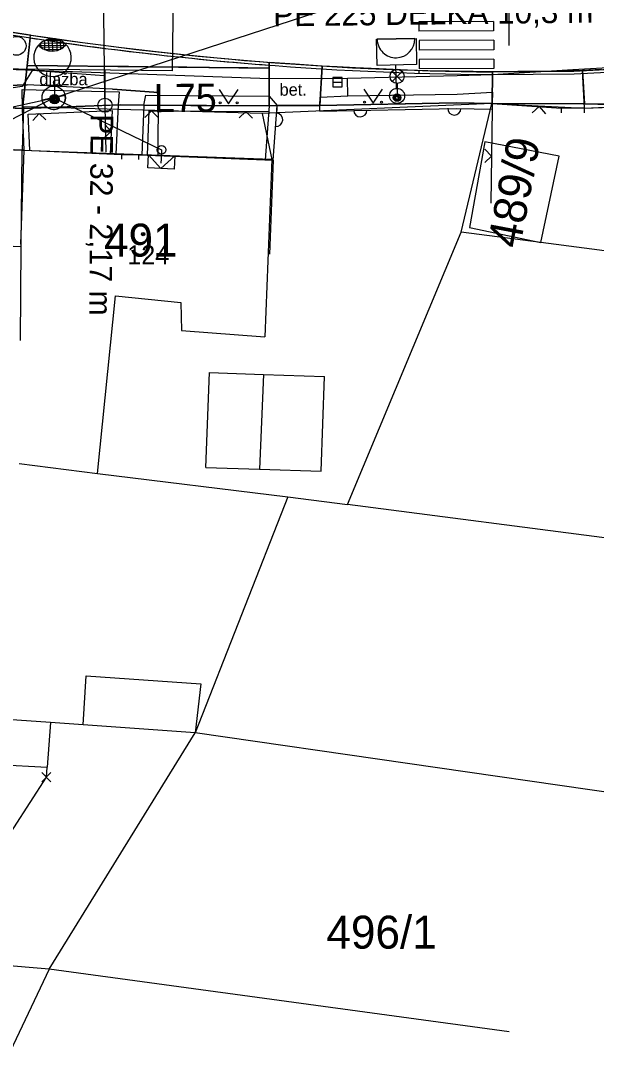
# Model space of a CAD drawing. Extents: x -643342 to -638635, y -1201752 to -1189948.
# Drawn here: x -639474.5 to -639444, y -1192780.3 to -1192725.5 of the extents above; entities that cross this region are included whole.
import ezdxf

# ---------------------------------------------------------------- set-up
doc = ezdxf.new("R2010")
doc.units = 0
for name, color, linetype in [('2', 7, 'Continuous'), ('IS_EL_NN_NADZEMNÍ', 7, 'Continuous'), ('IS_EL_NN_PODZEMNÍ', 7, 'Continuous'), ('IS_PLYN_STL', 7, 'Continuous'), ('IS_TELEF_MISTNI_ZAMERENO', 7, 'Continuous'), ('K-HRANICE_KN', 7, 'Continuous'), ('K-SLUCKOVE CARY', 7, 'Continuous'), ('K-ČÍSLA_PARCEL', 7, 'Continuous'), ('N-HECTOMETRY', 7, 'Continuous'), ('N-OBVOD STAVBY 06', 7, 'Continuous'), ('N-SILNICE', 7, 'Continuous'), ('N-SRAFY_PLOCHY', 7, 'Continuous'), ('N-vo', 7, 'Continuous'), ('RWE_STL_PRIPOJKY', 7, 'Continuous'), ('RWE_STL_RADY', 7, 'Continuous'), ('tomaštík - Džuganovi - Vrstva 36', 7, 'Continuous'), ('Vrstva 13', 7, 'Continuous'), ('Vrstva 46', 7, 'Continuous'), ('Z-budovy', 7, 'Continuous'), ('Z-hrany_a_čáry', 7, 'Continuous'), ('Z-popisy', 7, 'Continuous'), ('Z-sloupy', 7, 'Continuous'), ('Z-vchody_vjezdy', 7, 'Continuous'), ('Z-VO_rozhlas', 7, 'Continuous'), ('Z-značky', 7, 'Continuous'), ('Z-šachty_poklopy', 7, 'Continuous')]:
    doc.layers.add(name, color=color, linetype=linetype)

msp = doc.modelspace()

# ---------------------------------------------------------------- linework, layer by layer
for p, q in [((-639473.463, -1192726.979), (-639473.468, -1192726.737)), ((-639473.425, -1192765.985), (-639472.935, -1192765.495)), ((-639473.425, -1192765.495), (-639472.935, -1192765.985))]:
    msp.add_line(p, q)
at = {"layer": '2'}
msp.add_circle((-639470.065, -1192730.039), 0.375, dxfattribs=at)
at = {"layer": 'IS_EL_NN_NADZEMNÍ'}
for p, q in [((-639472.79, -1192729.64), (-639435.08, -1192717.37)), ((-639500.78, -1192735.77), (-639472.79, -1192729.64))]:
    msp.add_line(p, q, dxfattribs=at)
for points in [[(-639473.397, -1192729.763), (-639472.186, -1192729.498)], [(-639472.186, -1192729.498), (-639473.397, -1192729.763)], [(-639467.759, -1192732.667), (-639467.093, -1192733.4), (-639466.361, -1192732.734)], [(-639467.071, -1192732.644), (-639467.093, -1192733.114)]]:
    msp.add_lwpolyline(points, dxfattribs=at)
for centre, radius in [((-639472.79, -1192729.64), 0.62), ((-639467.06, -1192732.41), 0.235)]:
    msp.add_circle(centre, radius, dxfattribs=at)
for centre, radius, start, end in [((-639472.79, -1192729.64), 0.62, 191.4426, 12.3616), ((-639472.779, -1192729.625), 0.606, 11.1605, 12.0847)]:
    msp.add_arc(centre, radius, start, end, dxfattribs=at)
at = {"layer": 'IS_EL_NN_PODZEMNÍ'}
for p, q in [((-639472.79, -1192729.64), (-639477.8, -1192732.23)), ((-639472.79, -1192729.64), (-639467.06, -1192732.41)), ((-639467.06, -1192732.41), (-639467.06, -1192732.7))]:
    msp.add_line(p, q, dxfattribs=at)
msp.add_lwpolyline([(-639467.759, -1192732.667), (-639466.361, -1192732.734), (-639466.394, -1192733.433), (-639467.792, -1192733.367)], close=True, dxfattribs=at)
at = {"layer": 'IS_PLYN_STL'}
msp.add_line((-639470.1, -1192728.47), (-639470.02, -1192732.54), dxfattribs=at)
for points in [[(-639470.24, -1192716.66), (-639470.23, -1192717.78), (-639470.19, -1192720.9), (-639470.11, -1192728.12), (-639470.1, -1192728.47)], [(-639470.1, -1192728.47), (-639473.94, -1192728.19), (-639474.47, -1192729.04), (-639477.26, -1192729.45), (-639477.51, -1192732.27), (-639477.52, -1192732.37)]]:
    msp.add_lwpolyline(points, dxfattribs=at)
at = {"layer": 'IS_TELEF_MISTNI_ZAMERENO'}
for p, q in [((-639474.2, -1192728.95), (-639477.41, -1192729.08)), ((-639477.41, -1192729.08), (-639474.2, -1192728.95)), ((-639469.66, -1192729.19), (-639474.2, -1192728.95)), ((-639467.23, -1192729.37), (-639469.66, -1192729.19)), ((-639469.66, -1192729.19), (-639467.23, -1192729.37)), ((-639467.24, -1192732.71), (-639467.23, -1192729.37))]:
    msp.add_line(p, q, dxfattribs=at)
at = {"layer": 'K-HRANICE_KN'}
for p, q in [((-639474.39, -1192730.12), (-639474.46, -1192732.44)), ((-639461.71, -1192730.47), (-639474.39, -1192730.12)), ((-639449.52, -1192729.95), (-639461.71, -1192730.47)), ((-639451.15, -1192736.79), (-639449.52, -1192729.95)), ((-639449.52, -1192729.95), (-639428.21, -1192730.01)), ((-639449.89, -1192731.98), (-639450.7, -1192736.53)), ((-639445.94, -1192732.75), (-639449.89, -1192731.98)), ((-639474.46, -1192732.44), (-639477.27, -1192732.34)), ((-639474.51, -1192737.54), (-639474.46, -1192732.44)), ((-639461.21, -1192732.93), (-639474.46, -1192732.44)), ((-639446.92, -1192737.34), (-639445.94, -1192732.75)), ((-639457.18, -1192751.25), (-639451.15, -1192736.79)), ((-639446.92, -1192737.34), (-639451.15, -1192736.79)), ((-639450.7, -1192736.53), (-639446.92, -1192737.34)), ((-639474.56, -1192742.54), (-639474.51, -1192737.54)), ((-639420.45, -1192740.76), (-639446.92, -1192737.34)), ((-639474.62, -1192749.07), (-639470.47, -1192749.61)), ((-639470.47, -1192749.61), (-639460.35, -1192750.84)), ((-639460.35, -1192750.84), (-639465.28, -1192763.39)), ((-639460.35, -1192750.84), (-639457.18, -1192751.25)), ((-639422.16, -1192755.8), (-639457.18, -1192751.25)), ((-639472.96, -1192762.84), (-639476.6, -1192762.58)), ((-639471.23, -1192762.96), (-639472.96, -1192762.84)), ((-639465.28, -1192763.39), (-639471.23, -1192762.96)), ((-639473.03, -1192775.94), (-639465.28, -1192763.39)), ((-639423.61, -1192769.39), (-639465.28, -1192763.39)), ((-639473.03, -1192775.94), (-639484.62, -1192774.95)), ((-639473.03, -1192775.94), (-639475.11, -1192780.31)), ((-639448.591, -1192779.28), (-639473.03, -1192775.94))]:
    msp.add_line(p, q, dxfattribs=at)
at = {"layer": 'K-SLUCKOVE CARY'}
for p, q in [((-639461.71, -1192730.47), (-639461.21, -1192732.93)), ((-639461.21, -1192732.93), (-639474.46, -1192732.44)), ((-639461.21, -1192732.93), (-639461.57, -1192742.35)), ((-639477.57, -1192737.43), (-639474.51, -1192737.54)), ((-639470.47, -1192749.61), (-639469.51, -1192740.17)), ((-639469.51, -1192740.17), (-639466.04, -1192740.52)), ((-639466.04, -1192740.52), (-639466, -1192742)), ((-639466, -1192742), (-639461.57, -1192742.35)), ((-639464.7, -1192749.28), (-639464.52, -1192744.24)), ((-639464.52, -1192744.24), (-639461.65, -1192744.34)), ((-639461.65, -1192744.34), (-639461.85, -1192749.38)), ((-639461.65, -1192744.34), (-639458.41, -1192744.46)), ((-639458.59, -1192749.49), (-639458.41, -1192744.46)), ((-639464.7, -1192749.28), (-639461.85, -1192749.38)), ((-639461.85, -1192749.38), (-639458.59, -1192749.49)), ((-639471.23, -1192762.96), (-639471.07, -1192760.35)), ((-639471.07, -1192760.35), (-639464.98, -1192760.78)), ((-639464.98, -1192760.78), (-639465.28, -1192763.39)), ((-639472.96, -1192762.84), (-639473.14, -1192765.21)), ((-639476.63, -1192765.03), (-639473.14, -1192765.21)), ((-639473.18, -1192765.74), (-639473.14, -1192765.21)), ((-639476.21, -1192770.44), (-639473.18, -1192765.74))]:
    msp.add_line(p, q, dxfattribs=at)
at = {"layer": 'N-HECTOMETRY'}
msp.add_line((-639461.34, -1192728.07), (-639474.204, -1192727.926), dxfattribs=at)
msp.add_lwpolyline([(-639485.643, -1192729.811), (-639485.02, -1192729.83), (-639477.09, -1192730.07), (-639474.45, -1192730.22), (-639469.37, -1192730.01), (-639468.01, -1192730.03), (-639461.34, -1192730.07)], dxfattribs=at)
at = {"layer": 'N-OBVOD STAVBY 06'}
msp.add_lwpolyline([(-639442.093, -1192730.086), (-639444.602, -1192729.964), (-639449.49, -1192729.94), (-639451.41, -1192729.91), (-639458.66, -1192730.055), (-639461.34, -1192730.07), (-639468.01, -1192730.03), (-639469.225, -1192730.012), (-639469.225, -1192730.012), (-639474.45, -1192730.22), (-639477.09, -1192730.07)], dxfattribs=at)
at = {"layer": 'N-SILNICE'}
for p, q in [((-639474.45, -1192730.22), (-639474.03, -1192726.309)), ((-639461.34, -1192730.07), (-639461.34, -1192727.76)), ((-639458.66, -1192730.05), (-639458.53, -1192727.954)), ((-639453.385, -1192728.188), (-639453.389, -1192728.339)), ((-639449.48, -1192729.34), (-639449.48, -1192728.264)), ((-639444.59, -1192730.2), (-639444.692, -1192728.196)), ((-639449.48, -1192729.34), (-639449.49, -1192729.94)), ((-639449.49, -1192729.94), (-639444.59, -1192730.2)), ((-639444.59, -1192730.2), (-639430.08, -1192729.525))]:
    msp.add_line(p, q, dxfattribs=at)
for points in [[(-639449.506, -1192728.264), (-639445.155, -1192728.22), (-639436.395, -1192727.775), (-639431.89, -1192727.55), (-639421.129, -1192726.371), (-639420.387, -1192726.282)], [(-639449.504, -1192728.414), (-639445.15, -1192728.37), (-639436.387, -1192727.925), (-639431.878, -1192727.7), (-639421.112, -1192726.52), (-639420.369, -1192726.431)], [(-639461.34, -1192729.766), (-639461.34, -1192730.07), (-639458.66, -1192730.05)], [(-639458.66, -1192730.05), (-639456.402, -1192730.006), (-639454.103, -1192729.962), (-639452.517, -1192729.931), (-639451.567, -1192729.918), (-639450.709, -1192729.923), (-639449.49, -1192729.94)]]:
    msp.add_lwpolyline(points, dxfattribs=at)
for radius in [172.655, 172.805]:
    msp.add_arc((-639448.08, -1192555.615), radius, 260.78413, 269.52653, dxfattribs=at)
at = {"layer": 'N-SRAFY_PLOCHY'}
for p, q in [((-639475.38, -1192726.098), (-639474.24, -1192726.276)), ((-639474.03, -1192726.309), (-639474.948, -1192726.167)), ((-639474.45, -1192730.22), (-639474.03, -1192726.309)), ((-639474.24, -1192726.276), (-639472.856, -1192726.483)), ((-639474.046, -1192726.458), (-639474.204, -1192727.926)), ((-639472.856, -1192726.483), (-639471.261, -1192726.707)), ((-639471.261, -1192726.707), (-639469.194, -1192726.974)), ((-639469.194, -1192726.974), (-639467.35, -1192727.191)), ((-639467.35, -1192727.191), (-639465.727, -1192727.366)), ((-639465.727, -1192727.366), (-639463.737, -1192727.558)), ((-639463.737, -1192727.558), (-639461.254, -1192727.766)), ((-639474.204, -1192727.926), (-639474.45, -1192730.22)), ((-639471.029, -1192727.962), (-639474.204, -1192727.926)), ((-639474.204, -1192727.926), (-639461.34, -1192728.07)), ((-639468.821, -1192727.986), (-639471.029, -1192727.962)), ((-639466.827, -1192728.009), (-639468.821, -1192727.986)), ((-639465.721, -1192728.021), (-639466.827, -1192728.009)), ((-639464.506, -1192728.035), (-639465.721, -1192728.021)), ((-639463.354, -1192728.048), (-639464.506, -1192728.035)), ((-639462.477, -1192728.057), (-639463.354, -1192728.048)), ((-639461.34, -1192728.07), (-639462.477, -1192728.057)), ((-639459.96, -1192727.861), (-639461.34, -1192727.76)), ((-639461.34, -1192727.76), (-639461.34, -1192730.07)), ((-639461.34, -1192728.07), (-639461.34, -1192727.911)), ((-639461.34, -1192730.07), (-639461.34, -1192728.07)), ((-639461.254, -1192727.766), (-639458.603, -1192727.949)), ((-639458.53, -1192727.954), (-639459.96, -1192727.861)), ((-639458.66, -1192730.05), (-639458.53, -1192727.954)), ((-639458.53, -1192727.954), (-639458.66, -1192730.05)), ((-639458.603, -1192727.949), (-639456.993, -1192728.04)), ((-639457.735, -1192728), (-639458.53, -1192727.954)), ((-639456.757, -1192728.052), (-639457.735, -1192728)), ((-639456.993, -1192728.04), (-639454.617, -1192728.146)), ((-639455.501, -1192728.111), (-639456.757, -1192728.052)), ((-639453.989, -1192728.169), (-639455.501, -1192728.111)), ((-639454.617, -1192728.146), (-639451.972, -1192728.226)), ((-639452.912, -1192728.203), (-639453.989, -1192728.169)), ((-639451.791, -1192728.23), (-639452.912, -1192728.203)), ((-639451.972, -1192728.226), (-639449.506, -1192728.264)), ((-639450.5, -1192728.253), (-639451.791, -1192728.23)), ((-639449.48, -1192728.264), (-639450.5, -1192728.253)), ((-639449.506, -1192728.264), (-639447.598, -1192728.244)), ((-639449.48, -1192728.264), (-639449.49, -1192729.94)), ((-639449.49, -1192729.94), (-639449.48, -1192728.264)), ((-639448.137, -1192728.25), (-639449.48, -1192728.264)), ((-639446.073, -1192728.229), (-639448.137, -1192728.25)), ((-639447.598, -1192728.244), (-639445.155, -1192728.22)), ((-639444.692, -1192728.196), (-639446.073, -1192728.229)), ((-639445.155, -1192728.22), (-639442.994, -1192728.11)), ((-639443.693, -1192728.146), (-639444.692, -1192728.196)), ((-639444.692, -1192728.196), (-639444.602, -1192729.964)), ((-639444.602, -1192729.964), (-639444.692, -1192728.196)), ((-639455.285, -1192729.985), (-639453.259, -1192729.946)), ((-639453.259, -1192729.946), (-639451.776, -1192729.917)), ((-639451.776, -1192729.917), (-639450.537, -1192729.924)), ((-639450.537, -1192729.924), (-639449.49, -1192729.94)), ((-639449.49, -1192729.94), (-639444.602, -1192729.964)), ((-639475.245, -1192730.175), (-639474.45, -1192730.22)), ((-639474.45, -1192730.22), (-639472.469, -1192730.138)), ((-639472.469, -1192730.138), (-639470.661, -1192730.063)), ((-639470.661, -1192730.063), (-639469.37, -1192730.01)), ((-639469.37, -1192730.01), (-639468.01, -1192730.03)), ((-639468.01, -1192730.03), (-639465.512, -1192730.045)), ((-639465.512, -1192730.045), (-639463.674, -1192730.056)), ((-639463.674, -1192730.056), (-639461.34, -1192730.07)), ((-639461.34, -1192730.07), (-639458.66, -1192730.05)), ((-639458.66, -1192730.05), (-639457.341, -1192730.025)), ((-639457.341, -1192730.025), (-639455.285, -1192729.985)), ((-639444.602, -1192729.964), (-639443.041, -1192729.968))]:
    msp.add_line(p, q, dxfattribs=at)
for start, end in [(261.35759, 261.63004), (261.63004, 265.59899)]:
    msp.add_arc((-639448.08, -1192555.615), 172.805, start, end, dxfattribs=at)
at = {"layer": 'N-vo'}
for p, q in [((-639472.425, -1192726.606), (-639473.286, -1192726.612)), ((-639473.286, -1192726.612), (-639473.279, -1192727.078)), ((-639473.085, -1192726.548), (-639473.054, -1192727.134)), ((-639472.608, -1192726.55), (-639473.064, -1192726.556)), ((-639472.863, -1192726.543), (-639472.851, -1192727.161)), ((-639472.598, -1192727.147), (-639472.608, -1192726.55)), ((-639472.417, -1192727.062), (-639472.425, -1192726.606)), ((-639473.607, -1192726.869), (-639472.146, -1192726.846)), ((-639473.468, -1192726.737), (-639472.271, -1192726.715)), ((-639472.266, -1192726.957), (-639473.444, -1192726.979)), ((-639473.279, -1192727.078), (-639472.417, -1192727.062)), ((-639473.054, -1192727.134), (-639472.598, -1192727.147)), ((-639472.271, -1192726.715), (-639472.266, -1192726.957)), ((-639472.749, -1192728.503), (-639472.741, -1192729.724)), ((-639473.188, -1192728.971), (-639472.338, -1192728.965))]:
    msp.add_line(p, q, dxfattribs=at)
for centre, start, end in [((-639472.852, -1192727.508), 138.1032, 137.2554), ((-639472.875, -1192726.16), 223.3072, 319.2149)]:
    msp.add_arc(centre, 1, start, end, dxfattribs=at)
at = {"layer": 'RWE_STL_PRIPOJKY'}
msp.add_line((-639470.075, -1192728.172), (-639470.065, -1192730.039), dxfattribs=at)
at = {"layer": 'RWE_STL_RADY'}
msp.add_lwpolyline([(-639456.391, -1192717.157), (-639456.89, -1192717.146), (-639457.119, -1192717.369), (-639466.356, -1192717.248), (-639466.499, -1192728.212), (-639484.493, -1192728.011), (-639503.164, -1192726.268), (-639506.439, -1192723.649), (-639519.474, -1192721.668)], dxfattribs=at)
at = {"layer": 'Vrstva 13'}
msp.add_lwpolyline([(-639448.591, -1192726.865), (-639448.591, -1192721.865)], dxfattribs=at)
at = {"layer": 'Z-budovy'}
for p, q in [((-639474.36, -1192732.42), (-639474.88, -1192732.41)), ((-639474.532, -1192737.417), (-639474.36, -1192732.42)), ((-639474.532, -1192737.417), (-639474.36, -1192732.42)), ((-639474.36, -1192732.42), (-639469.17, -1192732.66)), ((-639469.17, -1192732.66), (-639468.26, -1192732.68)), ((-639468.26, -1192732.68), (-639461.133, -1192732.956)), ((-639461.133, -1192732.956), (-639461.326, -1192737.952))]:
    msp.add_line(p, q, dxfattribs=at)
at = {"layer": 'Z-hrany_a_čáry'}
for p, q in [((-639449.422, -1192725.588), (-639453.387, -1192725.605)), ((-639453.387, -1192725.605), (-639453.385, -1192726.105)), ((-639449.42, -1192726.088), (-639453.385, -1192726.105)), ((-639449.422, -1192725.588), (-639449.42, -1192726.088)), ((-639449.418, -1192726.588), (-639453.383, -1192726.605)), ((-639453.383, -1192726.605), (-639453.38, -1192727.105)), ((-639449.418, -1192726.588), (-639449.416, -1192727.088)), ((-639449.416, -1192727.088), (-639453.38, -1192727.105)), ((-639449.414, -1192727.588), (-639453.378, -1192727.605)), ((-639453.378, -1192727.605), (-639453.376, -1192728.105)), ((-639449.414, -1192727.588), (-639449.411, -1192728.088)), ((-639432.32, -1192727.5), (-639445.21, -1192728.15)), ((-639461.34, -1192728.63), (-639484.27, -1192727.83)), ((-639449.411, -1192728.088), (-639453.376, -1192728.105)), ((-639445.21, -1192728.15), (-639449.48, -1192728.42)), ((-639457.18, -1192728.62), (-639461.34, -1192728.63)), ((-639461.34, -1192728.63), (-639461.34, -1192728.63)), ((-639461.34, -1192728.63), (-639461.34, -1192729.55)), ((-639451.36, -1192728.47), (-639457.18, -1192728.62)), ((-639457.17, -1192729.54), (-639457.18, -1192728.62)), ((-639449.48, -1192728.42), (-639451.36, -1192728.47)), ((-639474.45, -1192730.22), (-639474.47, -1192729.2)), ((-639474.47, -1192729.2), (-639469.32, -1192729.33)), ((-639469.32, -1192729.33), (-639469.37, -1192730.01)), ((-639451.36, -1192729.45), (-639449.48, -1192729.34)), ((-639449.48, -1192729.34), (-639449.49, -1192729.94)), ((-639468.01, -1192730.03), (-639467.89, -1192729.5)), ((-639467.89, -1192729.5), (-639461.34, -1192729.55)), ((-639461.34, -1192729.55), (-639460.92, -1192730.06)), ((-639458.66, -1192730.05), (-639458.63, -1192729.61)), ((-639458.66, -1192730.05), (-639451.41, -1192729.91)), ((-639458.63, -1192729.61), (-639457.17, -1192729.54)), ((-639457.17, -1192729.54), (-639451.36, -1192729.45)), ((-639451.41, -1192729.91), (-639449.49, -1192729.94)), ((-639449.49, -1192729.94), (-639449.495, -1192730.24)), ((-639449.49, -1192729.94), (-639445.81, -1192730.19)), ((-639444.59, -1192730.2), (-639432.11, -1192729.63)), ((-639474.45, -1192730.22), (-639469.37, -1192730.01)), ((-639474.36, -1192732.42), (-639474.45, -1192730.22)), ((-639474.138, -1192730.507), (-639469.685, -1192730.323)), ((-639473.567, -1192730.483), (-639473.906, -1192730.852)), ((-639473.567, -1192730.483), (-639473.199, -1192730.822)), ((-639469.685, -1192730.323), (-639469.792, -1192732.631)), ((-639469.37, -1192730.01), (-639469.492, -1192732.645)), ((-639468.01, -1192730.03), (-639468.113, -1192732.686)), ((-639461.34, -1192730.07), (-639468.01, -1192730.03)), ((-639467.588, -1192730.333), (-639467.944, -1192730.685)), ((-639467.813, -1192732.697), (-639467.721, -1192730.332)), ((-639467.721, -1192730.332), (-639461.362, -1192730.37)), ((-639467.588, -1192730.333), (-639467.236, -1192730.689)), ((-639462.588, -1192730.363), (-639462.944, -1192730.715)), ((-639462.588, -1192730.363), (-639462.236, -1192730.719)), ((-639461.34, -1192730.07), (-639461.551, -1192732.94)), ((-639460.92, -1192730.06), (-639461.34, -1192730.07)), ((-639461.133, -1192732.956), (-639460.92, -1192730.06)), ((-639458.654, -1192730.35), (-639458.66, -1192730.05)), ((-639458.654, -1192730.35), (-639451.409, -1192730.21)), ((-639451.409, -1192730.21), (-639449.495, -1192730.24)), ((-639449.495, -1192730.24), (-639449.573, -1192735.239)), ((-639446.996, -1192730.109), (-639447.373, -1192730.439)), ((-639446.996, -1192730.109), (-639446.667, -1192730.487)), ((-639474.059, -1192732.434), (-639474.138, -1192730.507)), ((-639469.737, -1192731.436), (-639470.107, -1192731.774)), ((-639469.737, -1192731.436), (-639470.074, -1192731.066)), ((-639449.534, -1192732.74), (-639449.882, -1192732.38)), ((-639449.534, -1192732.74), (-639449.893, -1192733.088))]:
    msp.add_line(p, q, dxfattribs=at)
for centre, start, end in [((-639460.975, -1192730.812), 265.7935, 85.7935), ((-639456.504, -1192730.308), 181.107, 1.107), ((-639451.505, -1192730.208), 179.102, 359.102)]:
    msp.add_arc(centre, 0.35, start, end, dxfattribs=at)
at = {"layer": 'Z-sloupy'}
for radius in [0.25, 0.2, 0.15, 0.1, 0.05]:
    msp.add_circle((-639472.74, -1192729.71), radius, dxfattribs=at)
at = {"layer": 'Z-vchody_vjezdy'}
for p, q in [((-639458.66, -1192730.05), (-639460.92, -1192730.06)), ((-639460.919, -1192730.31), (-639460.92, -1192730.06)), ((-639458.659, -1192730.3), (-639458.66, -1192730.05)), ((-639445.812, -1192730.44), (-639445.81, -1192730.19)), ((-639444.59, -1192730.2), (-639445.81, -1192730.19)), ((-639444.592, -1192730.45), (-639444.59, -1192730.2)), ((-639469.175, -1192732.91), (-639469.17, -1192732.66)), ((-639468.26, -1192732.68), (-639469.17, -1192732.66)), ((-639468.265, -1192732.93), (-639468.26, -1192732.68))]:
    msp.add_line(p, q, dxfattribs=at)
at = {"layer": 'Z-VO_rozhlas'}
for p, q in [((-639454.815, -1192728.77), (-639454.285, -1192728.24)), ((-639454.815, -1192728.24), (-639454.285, -1192728.77)), ((-639454.585, -1192729.14), (-639454.608, -1192727.901)), ((-639454.55, -1192728.88), (-639454.55, -1192729.63))]:
    msp.add_line(p, q, dxfattribs=at)
msp.add_lwpolyline([(-639453.542, -1192726.494), (-639453.516, -1192727.88), (-639455.609, -1192727.921), (-639455.636, -1192726.534)], close=True, dxfattribs=at)
msp.add_lwpolyline([(-639453.604, -1192726.495), (-639455.605, -1192726.534)], dxfattribs=at)
for centre, radius in [((-639454.55, -1192728.505), 0.375), ((-639454.55, -1192729.542), 0.4), ((-639454.55, -1192729.63), 0.2), ((-639454.55, -1192729.63), 0.145), ((-639454.55, -1192729.63), 0.0876)]:
    msp.add_circle(centre, radius, dxfattribs=at)
for start, end in [(181.107, 271.107), (271.107, 1.107)]:
    msp.add_arc((-639454.605, -1192726.515), 1.001, start, end, dxfattribs=at)
at = {"layer": 'Z-značky'}
for p, q in [((-639463.998, -1192729.208), (-639463.498, -1192729.958)), ((-639463.498, -1192729.958), (-639462.998, -1192729.208)), ((-639456.323, -1192729.178), (-639455.823, -1192729.928)), ((-639455.823, -1192729.928), (-639455.323, -1192729.178))]:
    msp.add_line(p, q, dxfattribs=at)
for centre, radius in [((-639463.948, -1192729.908), 0.05), ((-639463.049, -1192729.908), 0.05), ((-639456.273, -1192729.878), 0.05), ((-639455.374, -1192729.878), 0.05), ((-639468.035, -1192736.884), 0.09), ((-639468.035, -1192736.884), 0.0398)]:
    msp.add_circle(centre, radius, dxfattribs=at)
at = {"layer": 'Z-šachty_poklopy'}
for p, q in [((-639457.461, -1192728.56), (-639457.96, -1192728.561)), ((-639457.96, -1192728.561), (-639457.96, -1192729.061)), ((-639457.96, -1192728.811), (-639457.46, -1192728.81)), ((-639457.46, -1192729.06), (-639457.461, -1192728.56)), ((-639457.96, -1192729.061), (-639457.46, -1192729.06))]:
    msp.add_line(p, q, dxfattribs=at)
msp.add_circle((-639474.76, -1192726.88), 0.5, dxfattribs=at)

# ---------------------------------------------------------------- texts
at = {"layer": 'K-ČÍSLA_PARCEL'}
msp.add_text('489/9', height=1.75, rotation=79.2711, dxfattribs=at).set_placement((-639448.029, -1192737.694))
for s, p in [('491', (-639470.115, -1192738.08)), ('496/1', (-639458.301, -1192774.85))]:
    msp.add_text(s, height=1.75, dxfattribs=at).set_placement(p)
at = {"layer": 'N-SRAFY_PLOCHY'}
msp.add_text('bet.', height=0.65, dxfattribs=at).set_placement((-639460.791, -1192729.533))
at = {"layer": 'RWE_STL_RADY'}
msp.add_text('PE 32 - 2,17 m', height=1.2, rotation=269.5644, dxfattribs=at).set_placement((-639470.823, -1192730.512))
at = {"layer": 'tomaštík - Džuganovi - Vrstva 36'}
msp.add_text('PE 225 DÉLKA 10,3 m', height=1.25, rotation=0.6993, dxfattribs=at).set_placement((-639461.125, -1192725.854))
at = {"layer": 'Vrstva 46'}
msp.add_text('L75', height=1.5, rotation=0.301, dxfattribs=at).set_placement((-639467.47, -1192730.409))
at = {"layer": 'Z-popisy'}
for s, height, p in [('dlažba', 0.65, (-639473.551, -1192728.977)), ('124', 1, (-639468.882, -1192738.489))]:
    msp.add_text(s, height=height, dxfattribs=at).set_placement(p)

doc.saveas('drawing.dxf')
